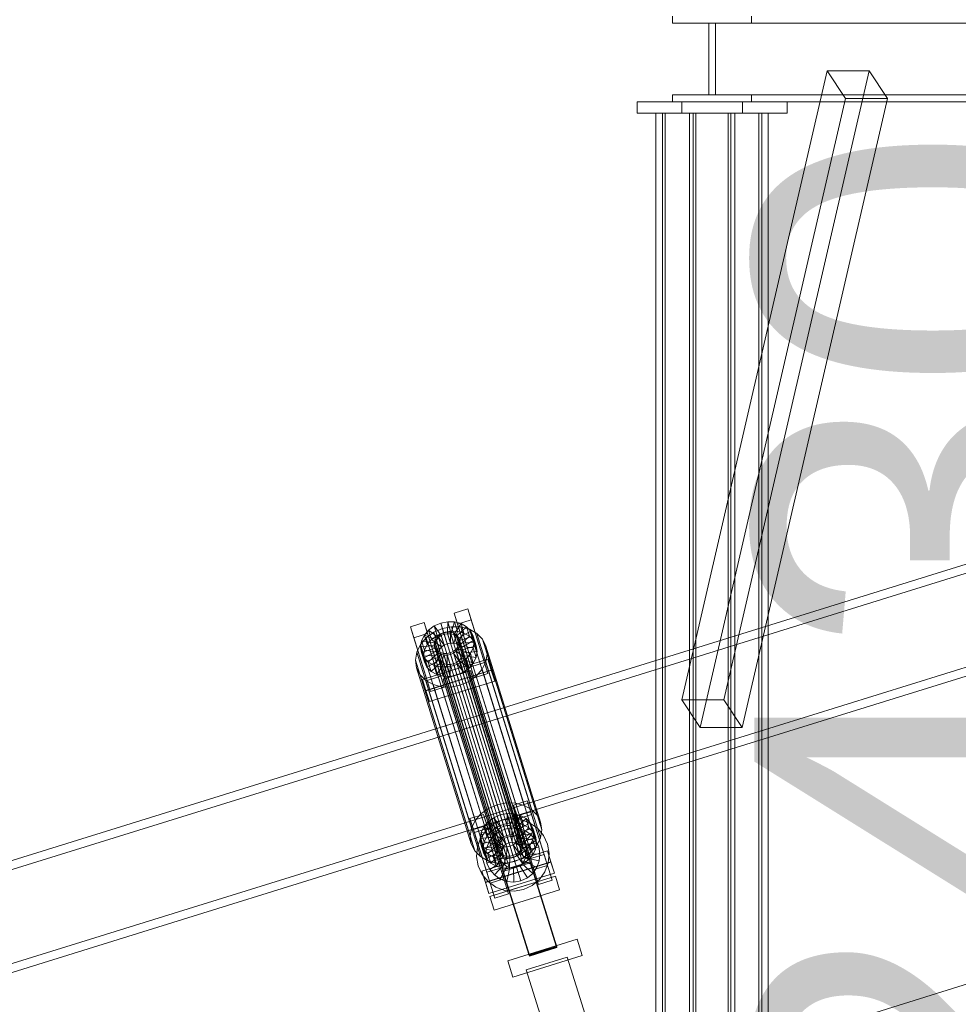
# Model space of a CAD drawing. Header units: millimetres. Extents: x -4738 to 65662, y -68080 to 6847.
# Tile 810 of 1056: x 17909 to 18566, y 1344 to 2033. Entities that reach past the tile are written whole.
import ezdxf

# ---------------------------------------------------------------- set-up
doc = ezdxf.new("R2010")
doc.units = ezdxf.units.MM
for name, color, linetype, lineweight in [('COTAS_P', 1, 'Continuous', 0), ('lateral_C02', 7, 'Continuous', 0), ('lateral_C10', 7, 'Continuous', 0)]:
    doc.layers.add(name, color=color, linetype=linetype, lineweight=lineweight)
doc.dimstyles.new('R19_100', dxfattribs={"dimtxt": 250, "dimasz": 150, "dimexe": 150, "dimexo": 80, "dimgap": 100, "dimtad": 1, "dimtih": 1, "dimtoh": 1, "dimdsep": 46, "dimcen": 0.09, "dimadec": 0, "dimazin": 0, "dimtfac": 1, "dimtdec": 4, "dimtofl": 0, "dimtmove": 0, "dimatfit": 3, "dimfxl": 1, "dimtolj": 1, "dimtzin": 0, "dimarcsym": 0})

# ---------------------------------------------------------------- blocks, each defined once
blk = doc.blocks.new('DIM_R30_4')
at = {"layer": 'COTAS_P'}
for p, q in [((15248.37, 1279.09), (24311.82, 4109.09)), ((24311.82, 4109.09), (24155.23, 4107.34)), ((24311.82, 4109.09), (24182.05, 4021.43)), ((24580.07, 3250), (24311.82, 4109.09)), ((15248.37, 1279.09), (15378.14, 1366.76)), ((15248.37, 1279.09), (15404.97, 1280.85)), ((15516.62, 420), (15248.37, 1279.09))]:
    blk.add_line(p, q, dxfattribs=at)
blk.add_text('9495 P', height=250, rotation=17.34062, dxfattribs=at).set_placement((19750.29, 2789.55))
blk = doc.blocks.new('DIM_R30_19')
at = {"layer": 'COTAS_P'}
for p, q in [((18373.54, 2430), (18773.54, 2430)), ((18773.54, 2430), (18728.54, 2280)), ((18773.54, 0), (18773.54, 2430)), ((18773.54, 2430), (18818.54, 2280)), ((18773.54, 0), (18728.54, 150)), ((18773.54, 0), (18818.54, 150)), ((18373.54, 0), (18773.54, 0))]:
    blk.add_line(p, q, dxfattribs=at)
blk.add_text('2430 P', height=250, rotation=90, dxfattribs=at).set_placement((18673.54, 1215))

msp = doc.modelspace()

# ---------------------------------------------------------------- linework, layer by layer
at = {"layer": 'lateral_C02'}
for p, q in [((19160.686, 1834.799), (18224.729, 1544.304)), ((18226.507, 1538.574), (19162.465, 1829.068)), ((18245.131, 1478.568), (19181.088, 1769.063)), ((19182.867, 1763.333), (18246.91, 1472.838)), ((18213.401, 1617.748), (18222.947, 1620.728)), ((18222.947, 1620.728), (18225.327, 1613.059)), ((18234.698, 1583.206), (18222.947, 1620.728)), ((18215.782, 1610.079), (18213.401, 1617.748)), ((18213.401, 1617.748), (18225.152, 1580.225)), ((18225.327, 1613.059), (18215.782, 1610.079)), ((18225.327, 1613.059), (18237.078, 1575.537)), ((18182.856, 1608.21), (18192.401, 1611.191)), ((18185.236, 1600.541), (18182.856, 1608.21)), ((18182.856, 1608.21), (18194.606, 1570.688)), ((18192.401, 1611.191), (18194.782, 1603.522)), ((18204.152, 1573.668), (18192.401, 1611.191)), ((18192.589, 1602.44), (18195.606, 1605.973)), ((18195.606, 1605.973), (18199.515, 1608.823)), ((18202.498, 1600.694), (18195.606, 1605.973)), ((18195.606, 1605.973), (18197.646, 1599.4)), ((18199.141, 1604.397), (18205.204, 1607.033)), ((18199.515, 1608.823), (18204.051, 1610.795)), ((18204.35, 1602.043), (18199.515, 1608.823)), ((18199.515, 1608.823), (18201.555, 1602.249)), ((18204.051, 1610.795), (18208.903, 1611.754)), ((18206.499, 1602.977), (18204.051, 1610.795)), ((18204.051, 1610.795), (18206.091, 1604.221)), ((18205.204, 1607.033), (18211.691, 1608.316)), ((18205.204, 1607.033), (18243.459, 1483.778)), ((18208.797, 1603.432), (18208.903, 1611.754)), ((18208.903, 1611.754), (18213.742, 1611.636)), ((18208.903, 1611.754), (18210.943, 1605.181)), ((18211.089, 1603.376), (18213.742, 1611.636)), ((18211.691, 1608.316), (18218.16, 1608.158)), ((18211.691, 1608.316), (18249.946, 1485.061)), ((18213.219, 1602.814), (18218.237, 1610.449)), ((18213.742, 1611.636), (18218.237, 1610.449)), ((18213.742, 1611.636), (18215.782, 1605.063)), ((18215.04, 1601.783), (18222.083, 1608.273)), ((18227.532, 1572.556), (18215.782, 1610.079)), ((18218.16, 1608.158), (18224.17, 1606.57)), ((18218.16, 1608.158), (18256.415, 1484.903)), ((18218.237, 1610.449), (18222.083, 1608.273)), ((18218.237, 1610.449), (18220.278, 1603.875)), ((18222.083, 1608.273), (18225.017, 1605.256)), ((18222.083, 1608.273), (18224.123, 1601.699)), ((18224.17, 1606.57), (18229.311, 1603.661)), ((18224.17, 1606.57), (18262.424, 1483.316)), ((18194.782, 1603.522), (18185.236, 1600.541)), ((18196.987, 1563.019), (18185.236, 1600.541)), ((18189.881, 1595.864), (18193.915, 1600.587)), ((18189.98, 1594.316), (18190.67, 1598.464)), ((18190.67, 1598.464), (18192.589, 1602.44)), ((18200.16, 1597.137), (18190.67, 1598.464)), ((18190.67, 1598.464), (18192.71, 1591.89)), ((18201.069, 1599.02), (18192.589, 1602.44)), ((18192.589, 1602.44), (18194.629, 1595.867)), ((18193.915, 1600.587), (18199.141, 1604.397)), ((18193.915, 1600.587), (18232.169, 1477.333)), ((18197.646, 1599.4), (18194.629, 1595.867)), ((18194.782, 1603.522), (18206.532, 1565.999)), ((18201.555, 1602.249), (18197.646, 1599.4)), ((18197.646, 1599.4), (18204.539, 1594.12)), ((18199.141, 1604.397), (18237.396, 1481.142)), ((18199.82, 1598.232), (18200.729, 1600.116)), ((18201.069, 1599.02), (18200.16, 1597.137)), ((18200.729, 1600.116), (18202.158, 1601.789)), ((18200.729, 1600.116), (18245.105, 1457.14)), ((18202.498, 1600.694), (18201.069, 1599.02)), ((18203.11, 1592.446), (18201.069, 1599.02)), ((18206.091, 1604.221), (18201.555, 1602.249)), ((18201.555, 1602.249), (18206.391, 1595.47)), ((18202.158, 1601.789), (18204.01, 1603.139)), ((18202.158, 1601.789), (18246.534, 1458.814)), ((18204.35, 1602.043), (18202.498, 1600.694)), ((18204.539, 1594.12), (18202.498, 1600.694)), ((18204.01, 1603.139), (18206.159, 1604.073)), ((18204.01, 1603.139), (18248.386, 1460.164)), ((18206.499, 1602.977), (18204.35, 1602.043)), ((18206.391, 1595.47), (18204.35, 1602.043)), ((18210.943, 1605.181), (18206.091, 1604.221)), ((18206.091, 1604.221), (18208.539, 1596.404)), ((18206.159, 1604.073), (18208.457, 1604.528)), ((18206.159, 1604.073), (18250.534, 1461.098)), ((18208.797, 1603.432), (18206.499, 1602.977)), ((18208.539, 1596.404), (18206.499, 1602.977)), ((18208.457, 1604.528), (18210.749, 1604.472)), ((18208.457, 1604.528), (18252.833, 1461.552)), ((18211.089, 1603.376), (18208.797, 1603.432)), ((18210.838, 1596.858), (18208.797, 1603.432)), ((18210.749, 1604.472), (18212.879, 1603.909)), ((18210.749, 1604.472), (18255.125, 1461.496)), ((18210.943, 1605.181), (18210.838, 1596.858)), ((18215.782, 1605.063), (18210.943, 1605.181)), ((18213.219, 1602.814), (18211.089, 1603.376)), ((18213.13, 1596.803), (18211.089, 1603.376)), ((18212.879, 1603.909), (18214.7, 1602.878)), ((18212.879, 1603.909), (18257.254, 1460.934)), ((18215.782, 1605.063), (18213.13, 1596.803)), ((18215.04, 1601.783), (18213.219, 1602.814)), ((18215.259, 1596.24), (18213.219, 1602.814)), ((18214.7, 1602.878), (18216.09, 1601.45)), ((18214.7, 1602.878), (18259.076, 1459.903)), ((18216.43, 1600.354), (18215.04, 1601.783)), ((18217.081, 1595.209), (18215.04, 1601.783)), ((18220.278, 1603.875), (18215.259, 1596.24)), ((18220.278, 1603.875), (18215.782, 1605.063)), ((18216.09, 1601.45), (18216.953, 1599.72)), ((18216.09, 1601.45), (18260.465, 1458.474)), ((18216.43, 1600.354), (18225.017, 1605.256)), ((18217.293, 1598.624), (18216.43, 1600.354)), ((18218.47, 1593.78), (18216.43, 1600.354)), ((18216.953, 1599.72), (18217.23, 1597.808)), ((18261.328, 1456.745), (18216.953, 1599.72)), ((18224.123, 1601.699), (18217.081, 1595.209)), ((18226.838, 1601.605), (18217.293, 1598.624)), ((18217.293, 1598.624), (18219.333, 1592.051)), ((18217.57, 1596.712), (18217.293, 1598.624)), ((18227.057, 1598.683), (18218.47, 1593.78)), ((18224.123, 1601.699), (18220.278, 1603.875)), ((18227.057, 1598.683), (18224.123, 1601.699)), ((18225.017, 1605.256), (18226.838, 1601.605)), ((18225.017, 1605.256), (18227.057, 1598.683)), ((18228.879, 1595.031), (18226.838, 1601.605)), ((18226.838, 1601.605), (18227.424, 1597.568)), ((18228.879, 1595.031), (18227.057, 1598.683)), ((18229.311, 1603.661), (18233.232, 1599.629)), ((18229.311, 1603.661), (18267.565, 1480.407)), ((18233.232, 1599.629), (18235.668, 1594.748)), ((18233.232, 1599.629), (18271.487, 1476.374)), ((18187.316, 1590.549), (18189.881, 1595.864)), ((18189.881, 1595.864), (18228.136, 1472.61)), ((18199.833, 1595.172), (18189.98, 1594.316)), ((18189.98, 1594.316), (18192.02, 1587.743)), ((18190.566, 1590.279), (18189.98, 1594.316)), ((18200.111, 1593.26), (18190.566, 1590.279)), ((18192.71, 1591.89), (18192.02, 1587.743)), ((18200.974, 1591.53), (18192.387, 1586.628)), ((18194.629, 1595.867), (18192.71, 1591.89)), ((18192.71, 1591.89), (18202.201, 1590.563)), ((18193.828, 1240.226), (19339.287, 1597.888)), ((18194.629, 1595.867), (18203.11, 1592.446)), ((18199.493, 1596.267), (18199.82, 1598.232)), ((18199.771, 1594.355), (18199.493, 1596.267)), ((18199.493, 1596.267), (18243.869, 1453.292)), ((18200.634, 1592.626), (18199.771, 1594.355)), ((18199.771, 1594.355), (18244.146, 1451.38)), ((18199.82, 1598.232), (18244.196, 1455.257)), ((18200.16, 1597.137), (18199.833, 1595.172)), ((18201.874, 1588.598), (18199.833, 1595.172)), ((18199.833, 1595.172), (18200.111, 1593.26)), ((18202.151, 1586.686), (18200.111, 1593.26)), ((18200.111, 1593.26), (18200.974, 1591.53)), ((18202.201, 1590.563), (18200.16, 1597.137)), ((18202.024, 1591.197), (18200.634, 1592.626)), ((18200.634, 1592.626), (18245.009, 1449.65)), ((18203.014, 1584.956), (18200.974, 1591.53)), ((18200.974, 1591.53), (18202.364, 1590.101)), ((18202.201, 1590.563), (18203.11, 1592.446)), ((18203.11, 1592.446), (18204.539, 1594.12)), ((18204.539, 1594.12), (18206.391, 1595.47)), ((18206.391, 1595.47), (18208.539, 1596.404)), ((18208.539, 1596.404), (18210.838, 1596.858)), ((18210.838, 1596.858), (18213.13, 1596.803)), ((18214.565, 1592.286), (18212.714, 1590.936)), ((18213.13, 1596.803), (18215.259, 1596.24)), ((18215.995, 1593.96), (18214.565, 1592.286)), ((18214.565, 1592.286), (18258.941, 1449.311)), ((18214.905, 1591.19), (18216.335, 1592.864)), ((18215.259, 1596.24), (18217.081, 1595.209)), ((18216.903, 1595.843), (18215.995, 1593.96)), ((18215.995, 1593.96), (18260.37, 1450.984)), ((18216.335, 1592.864), (18217.244, 1594.747)), ((18216.335, 1592.864), (18224.815, 1589.444)), ((18218.375, 1586.29), (18216.335, 1592.864)), ((18217.23, 1597.808), (18216.903, 1595.843)), ((18216.903, 1595.843), (18261.279, 1452.868)), ((18217.081, 1595.209), (18218.47, 1593.78)), ((18217.23, 1597.808), (18261.606, 1454.832)), ((18217.244, 1594.747), (18217.57, 1596.712)), ((18217.244, 1594.747), (18226.734, 1593.42)), ((18219.284, 1588.174), (18217.244, 1594.747)), ((18217.57, 1596.712), (18227.424, 1597.568)), ((18219.611, 1590.139), (18217.57, 1596.712)), ((18218.47, 1593.78), (18219.333, 1592.051)), ((18219.333, 1592.051), (18228.879, 1595.031)), ((18219.333, 1592.051), (18219.611, 1590.139)), ((18226.734, 1593.42), (18224.815, 1589.444)), ((18227.424, 1597.568), (18226.734, 1593.42)), ((18226.734, 1593.42), (18228.774, 1586.846)), ((18227.424, 1597.568), (18229.464, 1590.994)), ((18229.464, 1590.994), (18228.879, 1595.031)), ((18235.668, 1594.748), (18236.451, 1589.351)), ((18273.923, 1471.493), (18235.668, 1594.748)), ((18186.394, 1585.004), (18187.316, 1590.549)), ((18187.177, 1579.607), (18186.394, 1585.004)), ((18186.394, 1585.004), (18224.648, 1461.749)), ((18187.316, 1590.549), (18225.571, 1467.294)), ((18190.566, 1590.279), (18192.606, 1583.705)), ((18192.387, 1586.628), (18190.566, 1590.279)), ((18191.253, 1571.357), (18237.072, 1585.664)), ((18192.02, 1587.743), (18201.874, 1588.598)), ((18192.02, 1587.743), (18192.606, 1583.705)), ((18192.387, 1586.628), (18194.428, 1580.054)), ((18195.321, 1583.611), (18192.387, 1586.628)), ((18192.606, 1583.705), (18202.151, 1586.686)), ((18194.428, 1580.054), (18203.014, 1584.956)), ((18202.364, 1590.101), (18195.321, 1583.611)), ((18204.185, 1589.07), (18199.166, 1581.435)), ((18201.874, 1588.598), (18202.201, 1590.563)), ((18202.151, 1586.686), (18201.874, 1588.598)), ((18203.845, 1590.166), (18202.024, 1591.197)), ((18202.024, 1591.197), (18246.399, 1448.221)), ((18203.014, 1584.956), (18202.151, 1586.686)), ((18204.404, 1583.528), (18202.364, 1590.101)), ((18202.364, 1590.101), (18204.185, 1589.07)), ((18204.404, 1583.528), (18203.014, 1584.956)), ((18206.315, 1588.508), (18203.662, 1580.248)), ((18205.974, 1589.603), (18203.845, 1590.166)), ((18203.845, 1590.166), (18248.221, 1447.191)), ((18206.225, 1582.497), (18204.185, 1589.07)), ((18204.185, 1589.07), (18206.315, 1588.508)), ((18208.267, 1589.548), (18205.974, 1589.603)), ((18205.974, 1589.603), (18250.35, 1446.628)), ((18208.355, 1581.934), (18206.315, 1588.508)), ((18206.315, 1588.508), (18208.607, 1588.452)), ((18210.565, 1590.002), (18208.267, 1589.548)), ((18208.267, 1589.548), (18252.642, 1446.572)), ((18208.607, 1588.452), (18208.501, 1580.13)), ((18208.607, 1588.452), (18210.905, 1588.907)), ((18210.647, 1581.878), (18208.607, 1588.452)), ((18212.714, 1590.936), (18210.565, 1590.002)), ((18210.565, 1590.002), (18254.941, 1447.027)), ((18210.905, 1588.907), (18213.054, 1589.841)), ((18210.905, 1588.907), (18213.353, 1581.089)), ((18212.945, 1582.333), (18210.905, 1588.907)), ((18212.714, 1590.936), (18257.089, 1447.961)), ((18213.054, 1589.841), (18214.905, 1591.19)), ((18213.054, 1589.841), (18217.889, 1583.061)), ((18215.094, 1583.267), (18213.054, 1589.841)), ((18214.905, 1591.19), (18221.798, 1585.911)), ((18216.946, 1584.617), (18214.905, 1591.19)), ((18218.375, 1586.29), (18216.946, 1584.617)), ((18221.798, 1585.911), (18217.889, 1583.061)), ((18219.284, 1588.174), (18218.375, 1586.29)), ((18226.856, 1582.87), (18218.375, 1586.29)), ((18219.611, 1590.139), (18219.284, 1588.174)), ((18228.774, 1586.846), (18219.284, 1588.174)), ((18229.464, 1590.994), (18219.611, 1590.139)), ((18224.815, 1589.444), (18221.798, 1585.911)), ((18221.798, 1585.911), (18223.839, 1579.337)), ((18224.815, 1589.444), (18226.856, 1582.87)), ((18226.856, 1582.87), (18228.774, 1586.846)), ((18228.774, 1586.846), (18229.464, 1590.994)), ((18236.451, 1589.351), (18235.529, 1583.806)), ((18236.451, 1589.351), (18274.706, 1466.096)), ((18237.072, 1585.664), (18239.452, 1577.994)), ((18239.52, 1577.846), (18237.072, 1585.664)), ((18189.612, 1574.726), (18187.177, 1579.607)), ((18187.177, 1579.607), (18225.431, 1456.352)), ((18192.606, 1583.705), (18194.428, 1580.054)), ((18239.452, 1577.994), (18193.634, 1563.688)), ((18239.52, 1577.846), (18193.701, 1563.54)), ((18194.428, 1580.054), (18197.361, 1577.038)), ((18195.321, 1583.611), (18197.361, 1577.038)), ((18199.166, 1581.435), (18195.321, 1583.611)), ((18197.361, 1577.038), (18204.404, 1583.528)), ((18199.166, 1581.435), (18201.207, 1574.862)), ((18203.662, 1580.248), (18199.166, 1581.435)), ((18201.207, 1574.862), (18206.225, 1582.497)), ((18203.662, 1580.248), (18205.702, 1573.674)), ((18208.501, 1580.13), (18203.662, 1580.248)), ((18206.225, 1582.497), (18204.404, 1583.528)), ((18205.702, 1573.674), (18208.355, 1581.934)), ((18205.769, 1571.817), (18224.86, 1577.778)), ((18208.355, 1581.934), (18206.225, 1582.497)), ((18210.647, 1581.878), (18208.355, 1581.934)), ((18213.353, 1581.089), (18208.501, 1580.13)), ((18208.501, 1580.13), (18210.541, 1573.556)), ((18210.541, 1573.556), (18210.647, 1581.878)), ((18212.945, 1582.333), (18210.647, 1581.878)), ((18215.094, 1583.267), (18212.945, 1582.333)), ((18215.393, 1574.516), (18212.945, 1582.333)), ((18217.889, 1583.061), (18213.353, 1581.089)), ((18213.353, 1581.089), (18215.393, 1574.516)), ((18216.946, 1584.617), (18215.094, 1583.267)), ((18219.929, 1576.488), (18215.094, 1583.267)), ((18223.839, 1579.337), (18216.946, 1584.617)), ((18217.889, 1583.061), (18219.929, 1576.488)), ((18219.929, 1576.488), (18223.839, 1579.337)), ((18223.839, 1579.337), (18226.856, 1582.87)), ((18224.86, 1577.778), (18224.936, 1577.535)), ((18285.253, 1384.373), (18224.86, 1577.778)), ((18234.698, 1583.206), (18225.152, 1580.225)), ((18225.152, 1580.225), (18227.532, 1572.556)), ((18232.963, 1578.49), (18228.93, 1573.767)), ((18235.529, 1583.806), (18232.963, 1578.49)), ((18232.963, 1578.49), (18271.218, 1455.236)), ((18237.078, 1575.537), (18234.698, 1583.206)), ((18235.529, 1583.806), (18273.783, 1460.551)), ((18239.452, 1577.994), (18241.9, 1570.177)), ((18241.9, 1570.177), (18239.52, 1577.846)), ((18193.534, 1570.693), (18189.612, 1574.726)), ((18189.612, 1574.726), (18227.867, 1451.471)), ((18193.634, 1563.688), (18191.253, 1571.357)), ((18191.253, 1571.357), (18193.701, 1563.54)), ((18204.152, 1573.668), (18194.606, 1570.688)), ((18197.361, 1577.038), (18201.207, 1574.862)), ((18201.207, 1574.862), (18205.702, 1573.674)), ((18206.532, 1565.999), (18204.152, 1573.668)), ((18205.702, 1573.674), (18210.541, 1573.556)), ((18205.845, 1571.573), (18205.769, 1571.817)), ((18266.162, 1378.412), (18205.769, 1571.817)), ((18224.936, 1577.535), (18205.845, 1571.573)), ((18266.238, 1378.169), (18205.845, 1571.573)), ((18210.541, 1573.556), (18215.393, 1574.516)), ((18215.393, 1574.516), (18219.929, 1576.488)), ((18228.93, 1573.767), (18223.704, 1569.958)), ((18224.936, 1577.535), (18285.329, 1384.13)), ((18227.532, 1572.556), (18237.078, 1575.537)), ((18228.93, 1573.767), (18267.185, 1450.512)), ((18198.675, 1567.784), (18193.534, 1570.693)), ((18193.534, 1570.693), (18231.789, 1447.439)), ((18194.606, 1570.688), (18196.987, 1563.019)), ((18196.082, 1555.871), (18241.9, 1570.177)), ((18196.987, 1563.019), (18206.532, 1565.999)), ((18204.684, 1566.197), (18198.675, 1567.784)), ((18198.675, 1567.784), (18236.93, 1444.529)), ((18211.153, 1566.039), (18204.684, 1566.197)), ((18204.684, 1566.197), (18242.939, 1442.942)), ((18217.64, 1567.322), (18211.153, 1566.039)), ((18211.153, 1566.039), (18249.408, 1442.784)), ((18223.704, 1569.958), (18217.64, 1567.322)), ((18217.64, 1567.322), (18255.895, 1444.067)), ((18223.704, 1569.958), (18261.958, 1446.703)), ((18196.082, 1555.871), (18193.634, 1563.688)), ((18193.701, 1563.54), (18196.082, 1555.871)), ((18224.729, 1544.304), (17288.772, 1253.81)), ((18245.131, 1478.568), (18224.729, 1544.304)), ((18224.729, 1544.304), (18226.507, 1538.574)), ((17290.55, 1248.079), (18226.507, 1538.574)), ((18226.507, 1538.574), (18246.91, 1472.838)), ((18243.459, 1483.778), (18237.396, 1481.142)), ((18249.946, 1485.061), (18243.459, 1483.778)), ((18256.415, 1484.903), (18249.946, 1485.061)), ((18255.057, 1483.537), (18264.602, 1486.518)), ((18257.437, 1475.868), (18255.057, 1483.537)), ((18255.057, 1483.537), (18266.807, 1446.015)), ((18262.424, 1483.316), (18256.415, 1484.903)), ((18267.565, 1480.407), (18262.424, 1483.316)), ((18264.602, 1486.518), (18266.982, 1478.849)), ((18276.353, 1448.995), (18264.602, 1486.518)), ((17309.174, 1188.074), (18245.131, 1478.568)), ((18224.511, 1474), (18234.057, 1476.98)), ((18232.169, 1477.333), (18228.136, 1472.61)), ((18237.396, 1481.142), (18232.169, 1477.333)), ((18234.057, 1476.98), (18236.437, 1469.311)), ((18245.807, 1439.458), (18234.057, 1476.98)), ((18237.261, 1471.763), (18241.17, 1474.612)), ((18241.17, 1474.612), (18245.706, 1476.584)), ((18246.005, 1467.833), (18241.17, 1474.612)), ((18241.17, 1474.612), (18243.21, 1468.039)), ((18245.706, 1476.584), (18250.558, 1477.544)), ((18248.154, 1468.767), (18245.706, 1476.584)), ((18245.706, 1476.584), (18247.746, 1470.011)), ((18250.452, 1469.221), (18250.558, 1477.544)), ((18250.558, 1477.544), (18255.397, 1477.426)), ((18250.558, 1477.544), (18252.599, 1470.97)), ((18252.744, 1469.166), (18255.397, 1477.426)), ((18254.874, 1468.603), (18259.893, 1476.238)), ((18255.397, 1477.426), (18259.893, 1476.238)), ((18255.397, 1477.426), (18257.437, 1470.852)), ((18266.982, 1478.849), (18257.437, 1475.868)), ((18269.187, 1438.346), (18257.437, 1475.868)), ((18258.125, 1473.826), (18267.671, 1476.806)), ((18259.893, 1476.238), (18263.738, 1474.062)), ((18259.893, 1476.238), (18261.933, 1469.665)), ((18266.982, 1478.849), (18278.733, 1441.326)), ((18271.487, 1476.374), (18267.565, 1480.407)), ((18281.977, 1430.988), (18267.671, 1476.806)), ((18273.923, 1471.493), (18271.487, 1476.374)), ((18246.91, 1472.838), (17310.953, 1182.344)), ((18226.891, 1466.331), (18224.511, 1474)), ((18224.511, 1474), (18236.262, 1436.477)), ((18228.136, 1472.61), (18225.571, 1467.294)), ((18236.437, 1469.311), (18226.891, 1466.331)), ((18232.325, 1464.254), (18234.244, 1468.23)), ((18234.244, 1468.23), (18237.261, 1471.763)), ((18242.724, 1464.81), (18234.244, 1468.23)), ((18234.244, 1468.23), (18236.284, 1461.656)), ((18235.801, 1465.804), (18240.893, 1470.052)), ((18236.437, 1469.311), (18248.187, 1431.789)), ((18244.154, 1466.483), (18237.261, 1471.763)), ((18237.261, 1471.763), (18239.301, 1465.189)), ((18243.21, 1468.039), (18239.301, 1465.189)), ((18240.893, 1470.052), (18246.91, 1472.838)), ((18247.746, 1470.011), (18243.21, 1468.039)), ((18243.21, 1468.039), (18248.046, 1461.259)), ((18246.005, 1467.833), (18244.154, 1466.483)), ((18248.154, 1468.767), (18246.005, 1467.833)), ((18248.046, 1461.259), (18246.005, 1467.833)), ((18246.91, 1472.838), (18253.443, 1473.971)), ((18252.599, 1470.97), (18247.746, 1470.011)), ((18247.746, 1470.011), (18250.194, 1462.193)), ((18250.452, 1469.221), (18248.154, 1468.767)), ((18250.194, 1462.193), (18248.154, 1468.767)), ((18248.817, 1466.729), (18253.704, 1467.577)), ((18252.744, 1469.166), (18250.452, 1469.221)), ((18252.493, 1462.648), (18250.452, 1469.221)), ((18252.599, 1470.97), (18252.493, 1462.648)), ((18257.437, 1470.852), (18252.599, 1470.97)), ((18254.874, 1468.603), (18252.744, 1469.166)), ((18254.785, 1462.592), (18252.744, 1469.166)), ((18253.443, 1473.971), (18260.047, 1473.375)), ((18254.113, 1457.585), (18253.704, 1467.577)), ((18253.704, 1467.577), (18258.644, 1467.131)), ((18257.437, 1470.852), (18254.785, 1462.592)), ((18256.695, 1467.572), (18254.874, 1468.603)), ((18256.914, 1462.03), (18254.874, 1468.603)), ((18256.695, 1467.572), (18263.738, 1474.062)), ((18258.085, 1466.143), (18256.695, 1467.572)), ((18258.736, 1460.999), (18256.695, 1467.572)), ((18261.933, 1469.665), (18256.914, 1462.03)), ((18261.933, 1469.665), (18257.437, 1470.852)), ((18258.085, 1466.143), (18266.672, 1471.046)), ((18258.125, 1473.826), (18272.432, 1428.007)), ((18260.047, 1473.375), (18266.271, 1471.09)), ((18265.778, 1467.488), (18261.933, 1469.665)), ((18263.738, 1474.062), (18266.672, 1471.046)), ((18263.738, 1474.062), (18265.778, 1467.488)), ((18266.271, 1471.09), (18271.692, 1467.271)), ((18266.672, 1471.046), (18268.494, 1467.394)), ((18266.672, 1471.046), (18268.712, 1464.472)), ((18274.706, 1466.096), (18273.923, 1471.493)), ((18225.571, 1467.294), (18224.648, 1461.749)), ((18224.648, 1461.749), (18225.431, 1456.352)), ((18238.642, 1428.808), (18226.891, 1466.331)), ((18227.58, 1464.288), (18237.125, 1467.269)), ((18227.58, 1464.288), (18241.886, 1418.47)), ((18231.635, 1460.106), (18232.325, 1464.254)), ((18241.489, 1460.961), (18231.635, 1460.106)), ((18231.983, 1460.384), (18235.801, 1465.804)), ((18241.815, 1462.926), (18232.325, 1464.254)), ((18232.325, 1464.254), (18234.365, 1457.68)), ((18236.284, 1461.656), (18234.365, 1457.68)), ((18239.301, 1465.189), (18236.284, 1461.656)), ((18236.284, 1461.656), (18244.765, 1458.236)), ((18251.432, 1421.45), (18237.125, 1467.269)), ((18237.652, 1457.413), (18240.508, 1461.468)), ((18239.301, 1465.189), (18246.194, 1459.91)), ((18240.508, 1461.468), (18244.316, 1464.645)), ((18247.862, 1454.691), (18240.508, 1461.468)), ((18241.815, 1462.926), (18241.489, 1460.961)), ((18243.529, 1454.388), (18241.489, 1460.961)), ((18241.489, 1460.961), (18241.766, 1459.049)), ((18242.724, 1464.81), (18241.815, 1462.926)), ((18243.856, 1456.353), (18241.815, 1462.926)), ((18244.154, 1466.483), (18242.724, 1464.81)), ((18244.765, 1458.236), (18242.724, 1464.81)), ((18246.194, 1459.91), (18244.154, 1466.483)), ((18244.316, 1464.645), (18248.817, 1466.729)), ((18249.666, 1456.196), (18244.316, 1464.645)), ((18246.194, 1459.91), (18248.046, 1461.259)), ((18248.046, 1461.259), (18250.194, 1462.193)), ((18250.534, 1461.098), (18248.386, 1460.164)), ((18251.798, 1457.183), (18248.817, 1466.729)), ((18250.194, 1462.193), (18252.493, 1462.648)), ((18252.833, 1461.552), (18250.534, 1461.098)), ((18252.493, 1462.648), (18254.785, 1462.592)), ((18255.125, 1461.496), (18252.833, 1461.552)), ((18254.785, 1462.592), (18256.914, 1462.03)), ((18257.254, 1460.934), (18255.125, 1461.496)), ((18256.453, 1457.374), (18258.644, 1467.131)), ((18256.914, 1462.03), (18258.736, 1460.999)), ((18259.076, 1459.903), (18257.254, 1460.934)), ((18258.948, 1464.414), (18258.085, 1466.143)), ((18260.125, 1459.57), (18258.085, 1466.143)), ((18258.644, 1467.131), (18263.301, 1465.421)), ((18258.658, 1456.564), (18263.301, 1465.421)), ((18265.778, 1467.488), (18258.736, 1460.999)), ((18258.736, 1460.999), (18260.125, 1459.57)), ((18258.899, 1460.537), (18259.226, 1462.502)), ((18268.494, 1467.394), (18258.948, 1464.414)), ((18258.948, 1464.414), (18260.988, 1457.84)), ((18259.226, 1462.502), (18258.948, 1464.414)), ((18259.226, 1462.502), (18269.079, 1463.357)), ((18261.266, 1455.928), (18259.226, 1462.502)), ((18268.712, 1464.472), (18260.125, 1459.57)), ((18260.579, 1455.211), (18267.356, 1462.565)), ((18260.988, 1457.84), (18270.534, 1460.821)), ((18263.301, 1465.421), (18267.356, 1462.565)), ((18268.712, 1464.472), (18265.778, 1467.488)), ((18267.356, 1462.565), (18270.533, 1458.757)), ((18269.079, 1463.357), (18268.389, 1459.209)), ((18270.534, 1460.821), (18268.494, 1467.394)), ((18268.494, 1467.394), (18269.079, 1463.357)), ((18270.534, 1460.821), (18268.712, 1464.472)), ((18269.079, 1463.357), (18271.12, 1456.784)), ((18271.12, 1456.784), (18270.534, 1460.821)), ((18271.692, 1467.271), (18275.94, 1462.18)), ((18273.783, 1460.551), (18274.706, 1466.096)), ((18275.94, 1462.18), (18278.726, 1456.163)), ((18225.431, 1456.352), (18227.867, 1451.471)), ((18229.102, 1447.555), (18229.698, 1454.159)), ((18229.698, 1454.159), (18231.983, 1460.384)), ((18231.635, 1460.106), (18233.675, 1453.532)), ((18232.221, 1456.068), (18231.635, 1460.106)), ((18241.766, 1459.049), (18232.221, 1456.068)), ((18232.221, 1456.068), (18234.261, 1449.495)), ((18234.042, 1452.417), (18232.221, 1456.068)), ((18234.365, 1457.68), (18233.675, 1453.532)), ((18233.675, 1453.532), (18243.529, 1454.388)), ((18242.629, 1457.32), (18234.042, 1452.417)), ((18234.365, 1457.68), (18243.856, 1456.353)), ((18235.942, 1452.756), (18237.652, 1457.413)), ((18244.019, 1455.891), (18236.976, 1449.401)), ((18246.509, 1452.77), (18237.652, 1457.413)), ((18245.84, 1454.86), (18240.822, 1447.225)), ((18243.806, 1452.475), (18241.766, 1459.049)), ((18241.766, 1459.049), (18242.629, 1457.32)), ((18244.669, 1450.746), (18242.629, 1457.32)), ((18242.629, 1457.32), (18244.019, 1455.891)), ((18243.529, 1454.388), (18243.856, 1456.353)), ((18243.806, 1452.475), (18243.529, 1454.388)), ((18243.856, 1456.353), (18244.765, 1458.236)), ((18244.196, 1455.257), (18243.869, 1453.292)), ((18246.059, 1449.317), (18244.019, 1455.891)), ((18244.019, 1455.891), (18245.84, 1454.86)), ((18245.105, 1457.14), (18244.196, 1455.257)), ((18244.765, 1458.236), (18246.194, 1459.91)), ((18246.534, 1458.814), (18245.105, 1457.14)), ((18247.97, 1454.297), (18245.317, 1446.037)), ((18247.881, 1448.286), (18245.84, 1454.86)), ((18245.84, 1454.86), (18247.97, 1454.297)), ((18246.509, 1452.77), (18247.862, 1454.691)), ((18248.386, 1460.164), (18246.534, 1458.814)), ((18247.862, 1454.691), (18249.666, 1456.196)), ((18250.01, 1447.724), (18247.97, 1454.297)), ((18247.97, 1454.297), (18250.262, 1454.241)), ((18249.666, 1456.196), (18251.798, 1457.183)), ((18250.262, 1454.241), (18250.156, 1445.919)), ((18250.262, 1454.241), (18252.56, 1454.696)), ((18252.302, 1447.668), (18250.262, 1454.241)), ((18251.798, 1457.183), (18254.113, 1457.585)), ((18252.56, 1454.696), (18254.709, 1455.63)), ((18252.56, 1454.696), (18255.008, 1446.879)), ((18254.601, 1448.122), (18252.56, 1454.696)), ((18254.113, 1457.585), (18256.453, 1457.374)), ((18254.709, 1455.63), (18256.561, 1456.98)), ((18254.709, 1455.63), (18259.544, 1448.851)), ((18256.749, 1449.056), (18254.709, 1455.63)), ((18256.453, 1457.374), (18258.658, 1456.564)), ((18256.561, 1456.98), (18257.99, 1458.653)), ((18256.561, 1456.98), (18263.453, 1451.7)), ((18258.601, 1450.406), (18256.561, 1456.98)), ((18257.99, 1458.653), (18258.899, 1460.537)), ((18257.99, 1458.653), (18266.47, 1455.233)), ((18260.03, 1452.08), (18257.99, 1458.653)), ((18258.658, 1456.564), (18260.579, 1455.211)), ((18258.899, 1460.537), (18268.389, 1459.209)), ((18260.939, 1453.963), (18258.899, 1460.537)), ((18260.465, 1458.474), (18259.076, 1459.903)), ((18260.939, 1453.963), (18260.03, 1452.08)), ((18260.125, 1459.57), (18260.988, 1457.84)), ((18261.328, 1456.745), (18260.465, 1458.474)), ((18260.579, 1455.211), (18262.084, 1453.407)), ((18261.266, 1455.928), (18260.939, 1453.963)), ((18270.43, 1452.636), (18260.939, 1453.963)), ((18260.988, 1457.84), (18261.266, 1455.928)), ((18271.12, 1456.784), (18261.266, 1455.928)), ((18261.279, 1452.868), (18261.606, 1454.832)), ((18261.606, 1454.832), (18261.328, 1456.745)), ((18262.084, 1453.407), (18270.533, 1458.757)), ((18272.617, 1454.255), (18263.071, 1451.275)), ((18266.47, 1455.233), (18263.453, 1451.7)), ((18268.389, 1459.209), (18266.47, 1455.233)), ((18266.47, 1455.233), (18268.511, 1448.66)), ((18267.185, 1450.512), (18271.218, 1455.236)), ((18268.389, 1459.209), (18270.43, 1452.636)), ((18270.43, 1452.636), (18271.12, 1456.784)), ((18270.533, 1458.757), (18272.617, 1454.255)), ((18271.218, 1455.236), (18273.783, 1460.551)), ((18272.617, 1454.255), (18273.465, 1449.368)), ((18278.726, 1456.163), (18279.859, 1449.63)), ((18227.867, 1451.471), (18231.789, 1447.439)), ((18230.235, 1441.022), (18229.102, 1447.555)), ((18231.789, 1447.439), (18236.93, 1444.529)), ((18232.908, 1437.147), (18278.727, 1451.453)), ((18233.675, 1453.532), (18234.261, 1449.495)), ((18234.042, 1452.417), (18236.083, 1445.844)), ((18236.976, 1449.401), (18234.042, 1452.417)), ((18234.261, 1449.495), (18243.806, 1452.475)), ((18234.261, 1449.495), (18236.083, 1445.844)), ((18235.496, 1447.816), (18235.942, 1452.756)), ((18245.488, 1448.225), (18235.496, 1447.816)), ((18236.344, 1442.929), (18235.496, 1447.816)), ((18245.699, 1450.565), (18235.942, 1452.756)), ((18236.083, 1445.844), (18244.669, 1450.746)), ((18236.976, 1449.401), (18239.016, 1442.827)), ((18240.822, 1447.225), (18236.976, 1449.401)), ((18239.016, 1442.827), (18246.059, 1449.317)), ((18240.822, 1447.225), (18242.862, 1440.651)), ((18245.317, 1446.037), (18240.822, 1447.225)), ((18242.862, 1440.651), (18247.881, 1448.286)), ((18244.669, 1450.746), (18243.806, 1452.475)), ((18243.869, 1453.292), (18244.146, 1451.38)), ((18244.146, 1451.38), (18245.009, 1449.65)), ((18246.059, 1449.317), (18244.669, 1450.746)), ((18245.009, 1449.65), (18246.399, 1448.221)), ((18245.488, 1448.225), (18245.699, 1450.565)), ((18245.889, 1445.91), (18245.488, 1448.225)), ((18245.699, 1450.565), (18246.509, 1452.77)), ((18247.881, 1448.286), (18246.059, 1449.317)), ((18246.399, 1448.221), (18248.221, 1447.191)), ((18247.357, 1439.464), (18250.01, 1447.724)), ((18250.01, 1447.724), (18247.881, 1448.286)), ((18248.221, 1447.191), (18250.35, 1446.628)), ((18252.302, 1447.668), (18250.01, 1447.724)), ((18255.008, 1446.879), (18250.156, 1445.919)), ((18252.196, 1439.346), (18252.302, 1447.668)), ((18254.601, 1448.122), (18252.302, 1447.668)), ((18252.642, 1446.572), (18254.941, 1447.027)), ((18256.749, 1449.056), (18254.601, 1448.122)), ((18257.049, 1440.305), (18254.601, 1448.122)), ((18254.941, 1447.027), (18257.089, 1447.961)), ((18259.544, 1448.851), (18255.008, 1446.879)), ((18255.008, 1446.879), (18257.049, 1440.305)), ((18258.601, 1450.406), (18256.749, 1449.056)), ((18261.584, 1442.277), (18256.749, 1449.056)), ((18257.089, 1447.961), (18258.941, 1449.311)), ((18260.03, 1452.08), (18258.601, 1450.406)), ((18265.494, 1445.127), (18258.601, 1450.406)), ((18258.941, 1449.311), (18260.37, 1450.984)), ((18263.453, 1451.7), (18259.544, 1448.851)), ((18259.544, 1448.851), (18261.584, 1442.277)), ((18268.511, 1448.66), (18260.03, 1452.08)), ((18260.37, 1450.984), (18261.279, 1452.868)), ((18261.958, 1446.703), (18267.185, 1450.512)), ((18262.084, 1453.407), (18263.071, 1451.275)), ((18263.071, 1451.275), (18263.473, 1448.96)), ((18263.473, 1448.96), (18263.262, 1446.62)), ((18263.453, 1451.7), (18265.494, 1445.127)), ((18263.473, 1448.96), (18273.465, 1449.368)), ((18265.494, 1445.127), (18268.511, 1448.66)), ((18276.353, 1448.995), (18266.807, 1446.015)), ((18268.511, 1448.66), (18270.43, 1452.636)), ((18273.465, 1449.368), (18273.019, 1444.429)), ((18278.733, 1441.326), (18276.353, 1448.995)), ((18278.727, 1451.453), (18281.107, 1443.784)), ((18281.175, 1443.636), (18278.727, 1451.453)), ((18279.859, 1449.63), (18279.263, 1443.026)), ((18233.02, 1435.005), (18230.235, 1441.022)), ((18281.107, 1443.784), (18235.289, 1429.477)), ((18281.175, 1443.636), (18235.356, 1429.329)), ((18236.083, 1445.844), (18239.016, 1442.827)), ((18245.889, 1445.91), (18236.344, 1442.929)), ((18238.428, 1438.428), (18236.344, 1442.929)), ((18236.93, 1444.529), (18242.939, 1442.942)), ((18246.876, 1443.778), (18238.428, 1438.428)), ((18239.016, 1442.827), (18242.862, 1440.651)), ((18248.382, 1441.974), (18241.605, 1434.62)), ((18242.862, 1440.651), (18247.357, 1439.464)), ((18242.939, 1442.942), (18249.408, 1442.784)), ((18245.317, 1446.037), (18247.357, 1439.464)), ((18250.156, 1445.919), (18245.317, 1446.037)), ((18250.303, 1440.621), (18245.66, 1431.764)), ((18246.876, 1443.778), (18245.889, 1445.91)), ((18248.382, 1441.974), (18246.876, 1443.778)), ((18247.339, 1437.881), (18266.429, 1443.843)), ((18266.677, 1443.05), (18247.586, 1437.088)), ((18250.303, 1440.621), (18248.382, 1441.974)), ((18249.408, 1442.784), (18255.895, 1444.067)), ((18250.156, 1445.919), (18252.196, 1439.346)), ((18252.508, 1439.811), (18250.303, 1440.621)), ((18250.35, 1446.628), (18252.642, 1446.572)), ((18252.196, 1439.346), (18257.049, 1440.305)), ((18257.163, 1440.002), (18254.848, 1439.6)), ((18255.895, 1444.067), (18261.958, 1446.703)), ((18257.049, 1440.305), (18261.584, 1442.277)), ((18259.295, 1440.989), (18257.163, 1440.002)), ((18257.163, 1440.002), (18260.143, 1430.456)), ((18261.099, 1442.494), (18259.295, 1440.989)), ((18259.295, 1440.989), (18264.645, 1432.54)), ((18262.452, 1444.415), (18261.099, 1442.494)), ((18261.099, 1442.494), (18268.453, 1435.717)), ((18261.584, 1442.277), (18265.494, 1445.127)), ((18263.262, 1446.62), (18262.452, 1444.415)), ((18262.452, 1444.415), (18271.309, 1439.772)), ((18263.262, 1446.62), (18273.019, 1444.429)), ((18266.429, 1443.843), (18266.677, 1443.05)), ((18284.938, 1384.577), (18266.429, 1443.843)), ((18266.677, 1443.05), (18285.186, 1383.784)), ((18266.807, 1446.015), (18269.187, 1438.346)), ((18269.187, 1438.346), (18278.733, 1441.326)), ((18273.019, 1444.429), (18271.309, 1439.772)), ((18279.263, 1443.026), (18276.978, 1436.801)), ((18281.107, 1443.784), (18283.555, 1435.967)), ((18283.555, 1435.967), (18281.175, 1443.636)), ((18235.289, 1429.477), (18232.908, 1437.147)), ((18232.908, 1437.147), (18235.356, 1429.329)), ((18237.268, 1429.913), (18233.02, 1435.005)), ((18245.807, 1439.458), (18236.262, 1436.477)), ((18236.262, 1436.477), (18238.642, 1428.808)), ((18237.737, 1421.66), (18283.555, 1435.967)), ((18238.426, 1419.485), (18284.245, 1433.791)), ((18241.605, 1434.62), (18238.428, 1438.428)), ((18245.66, 1431.764), (18241.605, 1434.62)), ((18248.187, 1431.789), (18245.807, 1439.458)), ((18247.586, 1437.088), (18247.339, 1437.881)), ((18265.848, 1378.615), (18247.339, 1437.881)), ((18247.357, 1439.464), (18252.196, 1439.346)), ((18266.095, 1377.822), (18247.586, 1437.088)), ((18252.508, 1439.811), (18250.316, 1430.054)), ((18254.848, 1439.6), (18252.508, 1439.811)), ((18254.848, 1439.6), (18255.256, 1429.608)), ((18268.453, 1435.717), (18264.645, 1432.54)), ((18271.309, 1439.772), (18268.453, 1435.717)), ((18276.978, 1436.801), (18273.159, 1431.38)), ((18287.225, 1424.246), (18284.245, 1433.791)), ((18237.737, 1421.66), (18235.289, 1429.477)), ((18235.356, 1429.329), (18237.737, 1421.66)), ((18242.689, 1426.095), (18237.268, 1429.913)), ((18238.642, 1428.808), (18248.187, 1431.789)), ((18250.316, 1430.054), (18245.66, 1431.764)), ((18255.256, 1429.608), (18250.316, 1430.054)), ((18270.881, 1429.618), (18251.79, 1423.657)), ((18260.143, 1430.456), (18255.256, 1429.608)), ((18264.645, 1432.54), (18260.143, 1430.456)), ((18268.068, 1427.132), (18262.051, 1424.347)), ((18273.159, 1431.38), (18268.068, 1427.132)), ((18270.881, 1429.618), (18285.068, 1384.182)), ((18272.432, 1428.007), (18281.977, 1430.988)), ((18238.426, 1419.485), (18241.407, 1409.939)), ((18241.407, 1409.939), (18287.225, 1424.246)), ((18241.886, 1418.47), (18251.432, 1421.45)), ((18248.914, 1423.81), (18242.689, 1426.095)), ((18255.518, 1423.214), (18248.914, 1423.81)), ((18265.977, 1378.221), (18251.79, 1423.657)), ((18262.051, 1424.347), (18255.518, 1423.214)), ((18250.979, 1374.585), (18299.47, 1389.726)), ((18303.047, 1378.272), (18299.47, 1389.726)), ((18254.556, 1363.131), (18303.047, 1378.272)), ((18284.938, 1384.577), (18265.848, 1378.615)), ((18265.848, 1378.615), (18266.095, 1377.822)), ((18285.068, 1384.182), (18265.977, 1378.221)), ((18266.095, 1377.822), (18285.186, 1383.784)), ((18285.253, 1384.373), (18266.162, 1378.412)), ((18266.162, 1378.412), (18266.238, 1378.169)), ((18266.238, 1378.169), (18285.329, 1384.13)), ((18285.186, 1383.784), (18284.938, 1384.577)), ((18285.329, 1384.13), (18285.253, 1384.373)), ((18250.979, 1374.585), (18254.556, 1363.131)), ((18263.887, 1368.14), (18292.524, 1377.081)), ((18321.798, 1283.327), (18292.524, 1377.081)), ((18263.887, 1368.14), (18293.161, 1274.385))]:
    msp.add_line(p, q, dxfattribs=at)
at = {"layer": 'lateral_C10'}
for p, q in [((18366.275, 2035.56), (18366.275, 2030.56)), ((18421.504, 2030.56), (18421.504, 2035.56)), ((18366.275, 2030.56), (18421.504, 2030.56)), ((18366.275, 2030.56), (19405.667, 2030.56)), ((18391.588, 2030.56), (18391.588, 1980.56)), ((18396.191, 2030.56), (18391.588, 2030.56)), ((19430.981, 2030.56), (18391.588, 2030.56)), ((18396.191, 1980.56), (18396.191, 2030.56)), ((18396.191, 2030.56), (19435.583, 2030.56)), ((18421.504, 2030.56), (19460.897, 2030.56)), ((18474.365, 1997.225), (18372.77, 1557.225)), ((18402.226, 1557.225), (18503.821, 1997.225)), ((18474.365, 1997.225), (18503.821, 1997.225)), ((18487.148, 1977.894), (18474.365, 1997.225)), ((18503.821, 1997.225), (18516.604, 1977.894)), ((18366.275, 1980.56), (18366.275, 1975.56)), ((18421.504, 1980.56), (18366.275, 1980.56)), ((19405.667, 1980.56), (18366.275, 1980.56)), ((18385.553, 1537.894), (18487.148, 1977.894)), ((18391.588, 1980.56), (18396.191, 1980.56)), ((18391.588, 1980.56), (19430.981, 1980.56)), ((18396.191, 1980.56), (19435.583, 1980.56)), ((18415.009, 1537.894), (18516.604, 1977.894)), ((18421.504, 1975.56), (18421.504, 1980.56)), ((18421.504, 1980.56), (19460.897, 1980.56)), ((18516.604, 1977.894), (18487.148, 1977.894)), ((18372.7, 1975.56), (18341.44, 1975.56)), ((18341.44, 1975.56), (18415.08, 1975.56)), ((18341.44, 1975.56), (18341.44, 1967.56)), ((18366.275, 1975.56), (18421.504, 1975.56)), ((18366.275, 1975.56), (19405.667, 1975.56)), ((18446.339, 1975.56), (18372.7, 1975.56)), ((18372.7, 1967.56), (18372.7, 1975.56)), ((18415.08, 1975.56), (18446.339, 1975.56)), ((18415.08, 1967.56), (18415.08, 1975.56)), ((18421.504, 1975.56), (19460.897, 1975.56)), ((18446.339, 1975.56), (18446.339, 1967.56)), ((18415.08, 1967.56), (18341.44, 1967.56)), ((18341.44, 1967.56), (18372.7, 1967.56)), ((18377.997, 1967.56), (18354.552, 1967.56)), ((18354.552, 1967.56), (18359.155, 1967.56)), ((18354.552, 1967.56), (18354.552, 25)), ((18359.155, 1967.56), (18382.6, 1967.56)), ((18359.155, 25), (18359.155, 1967.56)), ((18361.108, 1967.56), (18359.155, 1967.56)), ((18359.155, 1967.56), (18405.18, 1967.56)), ((18407.133, 1967.56), (18361.108, 1967.56)), ((18361.108, 25), (18361.108, 1967.56)), ((18372.7, 1967.56), (18446.339, 1967.56)), ((18382.6, 1967.56), (18377.997, 1967.56)), ((18377.997, 25), (18377.997, 1967.56)), ((18382.6, 1967.56), (18380.646, 1967.56)), ((18380.646, 1967.56), (18426.671, 1967.56)), ((18380.646, 1967.56), (18380.646, 25)), ((18382.6, 1967.56), (18382.6, 25)), ((18428.624, 1967.56), (18382.6, 1967.56)), ((18428.624, 1967.56), (18405.18, 1967.56)), ((18405.18, 1967.56), (18409.782, 1967.56)), ((18405.18, 1967.56), (18405.18, 25)), ((18405.18, 1967.56), (18407.133, 1967.56)), ((18407.133, 1967.56), (18407.133, 25)), ((18409.782, 1967.56), (18433.227, 1967.56)), ((18409.782, 25), (18409.782, 1967.56)), ((18446.339, 1967.56), (18415.08, 1967.56)), ((18426.671, 1967.56), (18428.624, 1967.56)), ((18426.671, 25), (18426.671, 1967.56)), ((18433.227, 1967.56), (18428.624, 1967.56)), ((18428.624, 25), (18428.624, 1967.56)), ((18433.227, 1967.56), (18433.227, 25)), ((18372.77, 1557.225), (18385.553, 1537.894)), ((18402.226, 1557.225), (18372.77, 1557.225)), ((18415.009, 1537.894), (18402.226, 1557.225)), ((18385.553, 1537.894), (18415.009, 1537.894))]:
    msp.add_line(p, q, dxfattribs=at)

# ---------------------------------------------------------------- dimensions: what is measured, and where the dimension line sits
at = {"layer": 'COTAS_P'}
for p1, p2, distance, picture, middle in [((15516.618, 420), (24580.067, 3250), 900, 'DIM_R30_4', (19780.096, 2694.095)), ((18373.544, 0), (18373.544, 2430), -400, 'DIM_R30_19', (18773.544, 1215))]:
    dim = msp.add_aligned_dim(p1=p1, p2=p2, distance=distance, text='<> P', dimstyle='R19_100', dxfattribs=at)
    dim.commit()
    dim.dimension.update_dxf_attribs({"geometry": picture, "text_midpoint": middle})

doc.saveas('drawing.dxf')
